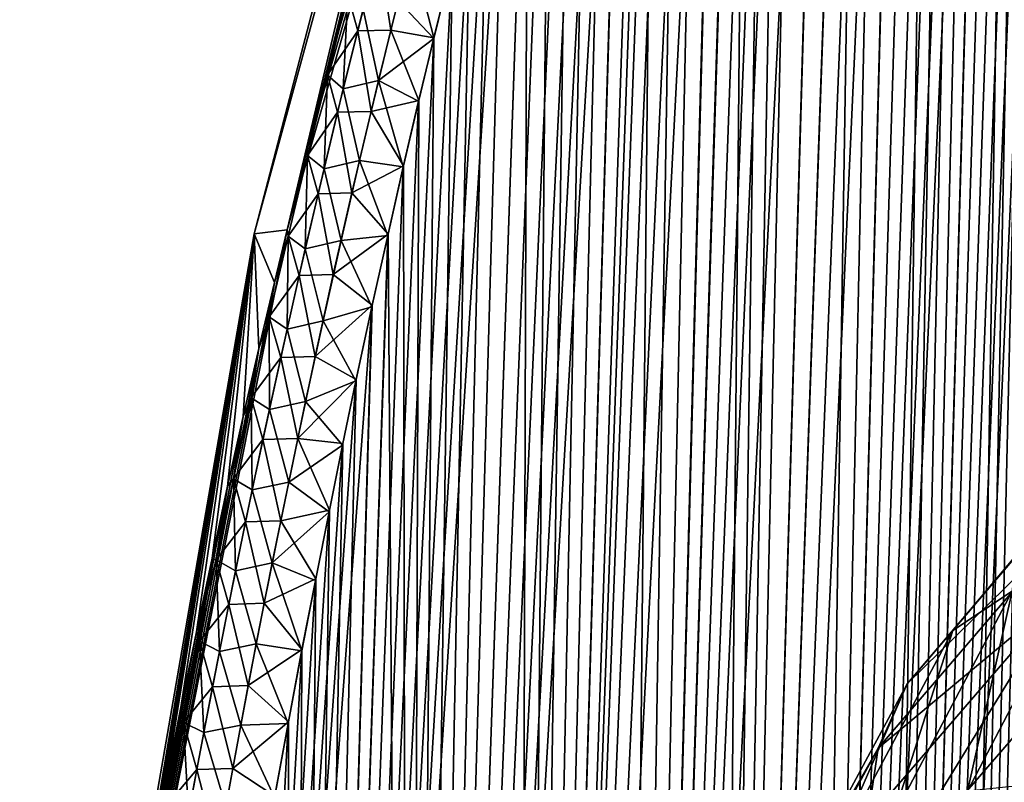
# Model space of a CAD drawing. Header units: metres. Extents: x -80 to 80, y -455 to 95.
# Tile 360 of 656: x -24.03 to -16.52, y -107.36 to -101.55. Entities that reach past the tile are written whole.
import ezdxf

# ---------------------------------------------------------------- set-up
doc = ezdxf.new("R2010")
doc.units = ezdxf.units.M
doc.layers.add('solid_501010_K', color=7, linetype='CONTINUOUS')
doc.layers.add('solid_501010_k_02', color=7, linetype='CONTINUOUS')

msp = doc.modelspace()

# ---------------------------------------------------------------- linework, layer by layer
at = {"layer": 'solid_501010_K'}
for points in [[(-21.989912, -103.149666, 268.297852), (-19.600468, -93.06414, 265), (-22.242414, -103.180008, 265)], [(-21.526001, -101.358215, 268.646881), (-21.537447, -101.38205, 268.613434), (-21.686722, -101.9468, 268.506348)], [(-21.682844, -101.970024, 268.558472), (-21.526001, -101.358215, 268.646881), (-21.686722, -101.9468, 268.506348)], [(-21.526123, -101.358696, 261.35318), (-21.561697, -102.075424, 260.992218), (-21.682962, -101.970505, 261.441559)], [(-21.451599, -101.632111, 269.071716), (-21.526001, -101.358215, 268.646881), (-21.682844, -101.970024, 268.558472)], [(-21.60516, -102.252724, 268.982697), (-21.451599, -101.632111, 269.071716), (-21.682844, -101.970024, 268.558472)], [(-21.350025, -102.24794, 269.403534), (-21.451599, -101.632111, 269.071716), (-21.60516, -102.252724, 268.982697)], [(-21.682962, -101.970505, 261.441559), (-21.837698, -102.536224, 261.598816), (-21.68663, -101.946457, 261.493591)], [(-21.682962, -101.970505, 261.441559), (-21.835108, -102.583664, 261.524689), (-21.837698, -102.536224, 261.598816)], [(-21.682844, -101.970024, 268.558472), (-21.686722, -101.9468, 268.506348), (-21.837635, -102.535988, 268.401245)], [(-21.835003, -102.583191, 268.475311), (-21.682844, -101.970024, 268.558472), (-21.837635, -102.535988, 268.401245)], [(-21.682962, -101.970505, 261.441559), (-21.708937, -102.684479, 261.075745), (-21.835108, -102.583664, 261.524689)], [(-21.60516, -102.252724, 268.982697), (-21.682844, -101.970024, 268.558472), (-21.835003, -102.583191, 268.475311)], [(-21.682962, -101.970505, 261.441559), (-21.561697, -102.075424, 260.992218), (-21.708937, -102.684479, 261.075745)], [(-21.754147, -102.874924, 268.898926), (-21.60516, -102.252724, 268.982697), (-21.835003, -102.583191, 268.475311)], [(-21.496088, -102.868813, 269.316986), (-21.60516, -102.252724, 268.982697), (-21.754147, -102.874924, 268.898926)], [(-21.496088, -102.868813, 269.316986), (-21.350025, -102.24794, 269.403534), (-21.60516, -102.252724, 268.982697)], [(-21.835108, -102.583664, 261.524689), (-21.990013, -103.15007, 261.70224), (-21.837698, -102.536224, 261.598816)], [(-21.835003, -102.583191, 268.475311), (-21.837635, -102.535988, 268.401245), (-21.989912, -103.149666, 268.297852)], [(-21.835108, -102.583664, 261.524689), (-21.982733, -103.198082, 261.602936), (-21.990013, -103.15007, 261.70224)], [(-21.982645, -103.197617, 268.397034), (-21.835003, -102.583191, 268.475311), (-21.989912, -103.149666, 268.297852)], [(-21.835108, -102.583664, 261.524689), (-21.851889, -103.29496, 261.154449), (-21.982733, -103.198082, 261.602936)], [(-21.754147, -102.874924, 268.898926), (-21.835003, -102.583191, 268.475311), (-21.982645, -103.197617, 268.397034)], [(-21.835108, -102.583664, 261.524689), (-21.708937, -102.684479, 261.075745), (-21.851889, -103.29496, 261.154449)], [(-21.438181, -102.621269, 260.648834), (-21.579144, -103.23217, 260.730896), (-21.708937, -102.684479, 261.075745)], [(-21.579144, -103.23217, 260.730896), (-21.851889, -103.29496, 261.154449), (-21.708937, -102.684479, 261.075745)], [(-21.898703, -103.498581, 268.820068), (-21.754147, -102.874924, 268.898926), (-21.982645, -103.197617, 268.397034)], [(-21.637882, -103.491394, 269.235443), (-21.754147, -102.874924, 268.898926), (-21.898703, -103.498581, 268.820068)], [(-21.637882, -103.491394, 269.235443), (-21.496088, -102.868813, 269.316986), (-21.754147, -102.874924, 268.898926)], [(-21.990013, -103.15007, 261.70224), (-24.029753, -113.481277, 265), (-22.242414, -103.180008, 265)], [(-21.990013, -103.15007, 261.70224), (-22.087149, -103.552078, 261.766815), (-24.029753, -113.481277, 265)], [(-22.087309, -103.552757, 268.233093), (-21.989912, -103.149666, 268.297852), (-22.242414, -103.180008, 265)], [(-21.982645, -103.197617, 268.397034), (-21.989912, -103.149666, 268.297852), (-22.087309, -103.552757, 268.233093)], [(-21.982733, -103.198082, 261.602936), (-22.087149, -103.552078, 261.766815), (-21.990013, -103.15007, 261.70224)], [(-23.919601, -113.443016, 267.245239), (-22.242414, -103.180008, 265), (-24.029753, -113.481277, 265)], [(-23.919601, -113.443016, 267.245239), (-23.836544, -112.847527, 267.279327), (-22.242414, -103.180008, 265)], [(-23.836544, -112.847527, 267.279327), (-23.751278, -112.259209, 267.315643), (-22.242414, -103.180008, 265)], [(-23.751278, -112.259209, 267.315643), (-23.663906, -111.678131, 267.354156), (-22.242414, -103.180008, 265)], [(-23.663906, -111.678131, 267.354156), (-23.574652, -111.105164, 267.394745), (-22.242414, -103.180008, 265)], [(-23.574652, -111.105164, 267.394745), (-23.483753, -110.541191, 267.437378), (-22.242414, -103.180008, 265)], [(-23.483753, -110.541191, 267.437378), (-23.373968, -109.88401, 267.49057), (-22.242414, -103.180008, 265)], [(-23.373968, -109.88401, 267.49057), (-23.26206, -109.238663, 267.5466), (-22.242414, -103.180008, 265)], [(-23.26206, -109.238663, 267.5466), (-23.14842, -108.606407, 267.605225), (-22.242414, -103.180008, 265)], [(-23.14842, -108.606407, 267.605225), (-23.033428, -107.988281, 267.66629), (-22.242414, -103.180008, 265)], [(-23.033428, -107.988281, 267.66629), (-22.917103, -107.383484, 267.729919), (-22.242414, -103.180008, 265)], [(-22.917103, -107.383484, 267.729919), (-22.799706, -106.792389, 267.795959), (-22.242414, -103.180008, 265)], [(-22.799706, -106.792389, 267.795959), (-22.681597, -106.215797, 267.864044), (-22.242414, -103.180008, 265)], [(-22.681597, -106.215797, 267.864044), (-22.563026, -105.654022, 267.934143), (-22.242414, -103.180008, 265)], [(-22.563026, -105.654022, 267.934143), (-22.444059, -105.106606, 268.006378), (-22.242414, -103.180008, 265)], [(-22.444059, -105.106606, 268.006378), (-22.324959, -104.573792, 268.080414), (-22.242414, -103.180008, 265)], [(-22.324959, -104.573792, 268.080414), (-22.205999, -104.055855, 268.155914), (-22.242414, -103.180008, 265)], [(-22.205999, -104.055855, 268.155914), (-22.087309, -103.552757, 268.233093), (-22.242414, -103.180008, 265)], [(-21.982733, -103.198082, 261.602936), (-22.125978, -103.813667, 261.676575), (-22.087149, -103.552078, 261.766815)], [(-21.982733, -103.198082, 261.602936), (-21.990673, -103.906784, 261.228607), (-22.125978, -103.813667, 261.676575)], [(-22.125896, -103.813217, 268.323364), (-21.982645, -103.197617, 268.397034), (-22.087309, -103.552757, 268.233093)], [(-21.898703, -103.498581, 268.820068), (-21.982645, -103.197617, 268.397034), (-22.125896, -103.813217, 268.323364)], [(-21.982733, -103.198082, 261.602936), (-21.851889, -103.29496, 261.154449), (-21.990673, -103.906784, 261.228607)], [(-21.579144, -103.23217, 260.730896), (-21.716057, -103.84465, 260.808258), (-21.851889, -103.29496, 261.154449)], [(-21.579144, -103.23217, 260.730896), (-21.343184, -103.736755, 260.450989), (-21.716057, -103.84465, 260.808258)], [(-21.716057, -103.84465, 260.808258), (-21.990673, -103.906784, 261.228607), (-21.851889, -103.29496, 261.154449)], [(-22.03895, -104.123596, 268.74588), (-21.898703, -103.498581, 268.820068), (-22.125896, -103.813217, 268.323364)], [(-21.775517, -104.11557, 269.158661), (-21.898703, -103.498581, 268.820068), (-22.03895, -104.123596, 268.74588)], [(-21.775517, -104.11557, 269.158661), (-21.637882, -103.491394, 269.235443), (-21.898703, -103.498581, 268.820068)], [(-21.775517, -104.11557, 269.158661), (-21.340765, -103.725662, 269.550446), (-21.637882, -103.491394, 269.235443)], [(-22.087149, -103.552078, 261.766815), (-22.205811, -104.055038, 261.843964), (-24.029753, -113.481277, 265)], [(-22.125896, -103.813217, 268.323364), (-22.087309, -103.552757, 268.233093), (-22.205999, -104.055855, 268.155914)], [(-22.125978, -103.813667, 261.676575), (-22.205811, -104.055038, 261.843964), (-22.087149, -103.552078, 261.766815)], [(-22.125978, -103.813667, 261.676575), (-22.264956, -104.430367, 261.74588), (-22.205811, -104.055038, 261.843964)], [(-22.125978, -103.813667, 261.676575), (-22.125395, -104.519859, 261.298492), (-22.264956, -104.430367, 261.74588)], [(-22.264883, -104.429924, 268.254028), (-22.125896, -103.813217, 268.323364), (-22.205999, -104.055855, 268.155914)], [(-22.03895, -104.123596, 268.74588), (-22.125896, -103.813217, 268.323364), (-22.264883, -104.429924, 268.254028)], [(-22.125978, -103.813667, 261.676575), (-21.990673, -103.906784, 261.228607), (-22.125395, -104.519859, 261.298492)], [(-21.716057, -103.84465, 260.808258), (-21.849012, -104.458603, 260.881226), (-21.990673, -103.906784, 261.228607)], [(-21.716057, -103.84465, 260.808258), (-21.465151, -104.303001, 260.522461), (-21.849012, -104.458603, 260.881226)], [(-21.849012, -104.458603, 260.881226), (-22.125395, -104.519859, 261.298492), (-21.990673, -103.906784, 261.228607)], [(-22.205811, -104.055038, 261.843964), (-22.324776, -104.572983, 261.919464), (-24.029753, -113.481277, 265)], [(-22.264883, -104.429924, 268.254028), (-22.205999, -104.055855, 268.155914), (-22.324959, -104.573792, 268.080414)], [(-22.264956, -104.430367, 261.74588), (-22.324776, -104.572983, 261.919464), (-22.205811, -104.055038, 261.843964)], [(-22.175005, -104.749886, 268.676086), (-22.03895, -104.123596, 268.74588), (-22.264883, -104.429924, 268.254028)], [(-21.909098, -104.741211, 269.086334), (-22.03895, -104.123596, 268.74588), (-22.175005, -104.749886, 268.676086)], [(-21.909098, -104.741211, 269.086334), (-21.775517, -104.11557, 269.158661), (-22.03895, -104.123596, 268.74588)], [(-21.909098, -104.741211, 269.086334), (-21.462612, -104.291008, 269.479004), (-21.775517, -104.11557, 269.158661)], [(-22.264956, -104.430367, 261.74588), (-22.39978, -105.048096, 261.811127), (-22.324776, -104.572983, 261.919464)], [(-22.264956, -104.430367, 261.74588), (-22.256155, -105.134094, 261.364319), (-22.39978, -105.048096, 261.811127)], [(-22.399725, -105.047661, 268.188782), (-22.264883, -104.429924, 268.254028), (-22.324959, -104.573792, 268.080414)], [(-22.175005, -104.749886, 268.676086), (-22.264883, -104.429924, 268.254028), (-22.399725, -105.047661, 268.188782)], [(-22.264956, -104.430367, 261.74588), (-22.125395, -104.519859, 261.298492), (-22.256155, -105.134094, 261.364319)], [(-21.978107, -105.073906, 260.949982), (-22.256155, -105.134094, 261.364319), (-22.125395, -104.519859, 261.298492)], [(-21.849012, -104.458603, 260.881226), (-21.978107, -105.073906, 260.949982), (-22.125395, -104.519859, 261.298492)], [(-21.849012, -104.458603, 260.881226), (-21.567394, -104.79277, 260.580811), (-21.978107, -105.073906, 260.949982)], [(-22.324776, -104.572983, 261.919464), (-22.443897, -105.105873, 261.99353), (-24.029753, -113.481277, 265)], [(-22.399725, -105.047661, 268.188782), (-22.324959, -104.573792, 268.080414), (-22.444059, -105.106606, 268.006378)], [(-22.39978, -105.048096, 261.811127), (-22.443897, -105.105873, 261.99353), (-22.324776, -104.572983, 261.919464)], [(-22.306974, -105.37735, 268.610382), (-22.175005, -104.749886, 268.676086), (-22.399725, -105.047661, 268.188782)], [(-22.038725, -105.368202, 269.018219), (-22.175005, -104.749886, 268.676086), (-22.306974, -105.37735, 268.610382)], [(-22.038725, -105.368202, 269.018219), (-21.909098, -104.741211, 269.086334), (-22.175005, -104.749886, 268.676086)], [(-22.038725, -105.368202, 269.018219), (-21.668106, -105.287376, 269.363007), (-21.909098, -104.741211, 269.086334)], [(-21.978107, -105.073906, 260.949982), (-21.567394, -104.79277, 260.580811), (-21.670607, -105.299713, 260.638367)], [(-21.94986, -124.903717, 269.944824), (-21.564827, -104.780373, 269.420624), (-21.668106, -105.287376, 269.363007)], [(-22.39978, -105.048096, 261.811127), (-22.530556, -105.666801, 261.872498), (-22.443897, -105.105873, 261.99353)], [(-22.39978, -105.048096, 261.811127), (-22.383047, -105.749405, 261.4263), (-22.530556, -105.666801, 261.872498)], [(-22.530514, -105.666374, 268.12738), (-22.399725, -105.047661, 268.188782), (-22.444059, -105.106606, 268.006378)], [(-22.306974, -105.37735, 268.610382), (-22.399725, -105.047661, 268.188782), (-22.530514, -105.666374, 268.12738)], [(-22.39978, -105.048096, 261.811127), (-22.256155, -105.134094, 261.364319), (-22.383047, -105.749405, 261.4263)], [(-22.443897, -105.105873, 261.99353), (-22.562891, -105.653389, 262.065796), (-24.029753, -113.481277, 265)], [(-22.530514, -105.666374, 268.12738), (-22.444059, -105.106606, 268.006378), (-22.563026, -105.654022, 267.934143)], [(-22.530556, -105.666801, 261.872498), (-22.562891, -105.653389, 262.065796), (-22.443897, -105.105873, 261.99353)], [(-21.978107, -105.073906, 260.949982), (-22.103428, -105.690468, 261.014801), (-22.256155, -105.134094, 261.364319)], [(-21.978107, -105.073906, 260.949982), (-21.670607, -105.299713, 260.638367), (-22.103428, -105.690468, 261.014801)], [(-22.103428, -105.690468, 261.014801), (-22.383047, -105.749405, 261.4263), (-22.256155, -105.134094, 261.364319)], [(-22.891657, -124.441826, 260.764618), (-21.774742, -105.82312, 260.695129), (-21.670607, -105.299713, 260.638367)], [(-22.103428, -105.690468, 261.014801), (-21.670607, -105.299713, 260.638367), (-21.774742, -105.82312, 260.695129)], [(-22.038725, -105.368202, 269.018219), (-21.772388, -105.811188, 269.306152), (-21.668106, -105.287376, 269.363007)], [(-21.94986, -124.903717, 269.944824), (-21.668106, -105.287376, 269.363007), (-21.772388, -105.811188, 269.306152)], [(-22.434938, -106.00592, 268.548615), (-22.306974, -105.37735, 268.610382), (-22.530514, -105.666374, 268.12738)], [(-22.164467, -105.99646, 268.954102), (-22.306974, -105.37735, 268.610382), (-22.434938, -106.00592, 268.548615)], [(-22.164467, -105.99646, 268.954102), (-22.038725, -105.368202, 269.018219), (-22.306974, -105.37735, 268.610382)], [(-22.164467, -105.99646, 268.954102), (-21.772388, -105.811188, 269.306152), (-22.038725, -105.368202, 269.018219)], [(-22.562891, -105.653389, 262.065796), (-22.681477, -106.215218, 262.135895), (-24.029753, -113.481277, 265)], [(-22.530514, -105.666374, 268.12738), (-22.563026, -105.654022, 267.934143), (-22.681597, -106.215797, 267.864044)], [(-22.657362, -106.286415, 261.930176), (-22.681477, -106.215218, 262.135895), (-22.562891, -105.653389, 262.065796)], [(-22.530556, -105.666801, 261.872498), (-22.657362, -106.286415, 261.930176), (-22.562891, -105.653389, 262.065796)], [(-22.657326, -106.286003, 268.069641), (-22.530514, -105.666374, 268.12738), (-22.681597, -106.215797, 267.864044)], [(-22.530556, -105.666801, 261.872498), (-22.506142, -106.365746, 261.484619), (-22.657362, -106.286415, 261.930176)], [(-22.434938, -106.00592, 268.548615), (-22.530514, -105.666374, 268.12738), (-22.657326, -106.286003, 268.069641)], [(-22.530556, -105.666801, 261.872498), (-22.383047, -105.749405, 261.4263), (-22.506142, -106.365746, 261.484619)], [(-22.103428, -105.690468, 261.014801), (-22.225039, -106.308212, 261.075867), (-22.383047, -105.749405, 261.4263)], [(-22.103428, -105.690468, 261.014801), (-21.879015, -106.361481, 260.750549), (-22.225039, -106.308212, 261.075867)], [(-22.103428, -105.690468, 261.014801), (-21.774742, -105.82312, 260.695129), (-21.879015, -106.361481, 260.750549)], [(-22.225039, -106.308212, 261.075867), (-22.506142, -106.365746, 261.484619), (-22.383047, -105.749405, 261.4263)], [(-22.891657, -124.441826, 260.764618), (-21.879015, -106.361481, 260.750549), (-21.774742, -105.82312, 260.695129)], [(-22.164467, -105.99646, 268.954102), (-21.876835, -106.350098, 269.25061), (-21.772388, -105.811188, 269.306152)], [(-21.94986, -124.903717, 269.944824), (-21.772388, -105.811188, 269.306152), (-21.876835, -106.350098, 269.25061)], [(-22.558973, -106.635529, 268.490601), (-22.434938, -106.00592, 268.548615), (-22.657326, -106.286003, 268.069641)], [(-22.286398, -106.625908, 268.893799), (-22.434938, -106.00592, 268.548615), (-22.558973, -106.635529, 268.490601)], [(-22.286398, -106.625908, 268.893799), (-22.164467, -105.99646, 268.954102), (-22.434938, -106.00592, 268.548615)], [(-22.286398, -106.625908, 268.893799), (-21.876835, -106.350098, 269.25061), (-22.164467, -105.99646, 268.954102)], [(-22.681477, -106.215218, 262.135895), (-22.799593, -106.791824, 262.203979), (-24.029753, -113.481277, 265)], [(-22.657326, -106.286003, 268.069641), (-22.681597, -106.215797, 267.864044), (-22.799706, -106.792389, 267.795959)], [(-22.657362, -106.286415, 261.930176), (-22.799593, -106.791824, 262.203979), (-22.681477, -106.215218, 262.135895)], [(-22.780247, -106.906502, 268.015411), (-22.657326, -106.286003, 268.069641), (-22.799706, -106.792389, 267.795959)], [(-22.657362, -106.286415, 261.930176), (-22.78027, -106.906906, 261.984375), (-22.799593, -106.791824, 262.203979)], [(-22.657362, -106.286415, 261.930176), (-22.625505, -106.983047, 261.53949), (-22.78027, -106.906906, 261.984375)], [(-22.558973, -106.635529, 268.490601), (-22.657326, -106.286003, 268.069641), (-22.780247, -106.906502, 268.015411)], [(-22.657362, -106.286415, 261.930176), (-22.506142, -106.365746, 261.484619), (-22.625505, -106.983047, 261.53949)], [(-22.225039, -106.308212, 261.075867), (-22.343, -106.927055, 261.133331), (-22.506142, -106.365746, 261.484619)], [(-22.225039, -106.308212, 261.075867), (-21.98262, -106.913307, 260.804138), (-22.343, -106.927055, 261.133331)], [(-22.225039, -106.308212, 261.075867), (-21.879015, -106.361481, 260.750549), (-21.98262, -106.913307, 260.804138)], [(-22.891657, -124.441826, 260.764618), (-21.98262, -106.913307, 260.804138), (-21.879015, -106.361481, 260.750549)], [(-22.343, -106.927055, 261.133331), (-22.625505, -106.983047, 261.53949), (-22.506142, -106.365746, 261.484619)], [(-22.286398, -106.625908, 268.893799), (-21.980597, -106.902397, 269.196899), (-21.876835, -106.350098, 269.25061)], [(-21.94986, -124.903717, 269.944824), (-21.876835, -106.350098, 269.25061), (-21.980597, -106.902397, 269.196899)], [(-22.404585, -107.256454, 268.837128), (-22.286398, -106.625908, 268.893799), (-22.558973, -106.635529, 268.490601)], [(-22.404585, -107.256454, 268.837128), (-21.980597, -106.902397, 269.196899), (-22.286398, -106.625908, 268.893799)], [(-22.679155, -107.266113, 268.436127), (-22.558973, -106.635529, 268.490601), (-22.780247, -106.906502, 268.015411)], [(-22.404585, -107.256454, 268.837128), (-22.558973, -106.635529, 268.490601), (-22.679155, -107.266113, 268.436127)], [(-22.799593, -106.791824, 262.203979), (-22.916992, -107.382912, 262.27002), (-24.029753, -113.481277, 265)], [(-22.780247, -106.906502, 268.015411), (-22.799706, -106.792389, 267.795959), (-22.917103, -107.383484, 267.729919)], [(-22.78027, -106.906906, 261.984375), (-22.916992, -107.382912, 262.27002), (-22.799593, -106.791824, 262.203979)], [(-22.899351, -107.527817, 267.964508), (-22.780247, -106.906502, 268.015411), (-22.917103, -107.383484, 267.729919)], [(-22.78027, -106.906906, 261.984375), (-22.899357, -107.528214, 262.035248), (-22.916992, -107.382912, 262.27002)], [(-22.78027, -106.906906, 261.984375), (-22.741205, -107.601242, 261.591034), (-22.899357, -107.528214, 262.035248)], [(-22.679155, -107.266113, 268.436127), (-22.780247, -106.906502, 268.015411), (-22.899351, -107.527817, 267.964508)], [(-22.891657, -124.441826, 260.764618), (-22.085629, -107.478996, 260.855957), (-21.98262, -106.913307, 260.804138)], [(-22.78027, -106.906906, 261.984375), (-22.625505, -106.983047, 261.53949), (-22.741205, -107.601242, 261.591034)], [(-22.343, -106.927055, 261.133331), (-22.457378, -107.546928, 261.187378), (-22.625505, -106.983047, 261.53949)], [(-22.343, -106.927055, 261.133331), (-22.085629, -107.478996, 260.855957), (-22.457378, -107.546928, 261.187378)], [(-22.404585, -107.256454, 268.837128), (-22.083727, -107.468437, 269.144989), (-21.980597, -106.902397, 269.196899)], [(-22.343, -106.927055, 261.133331), (-21.98262, -106.913307, 260.804138), (-22.085629, -107.478996, 260.855957)], [(-21.94986, -124.903717, 269.944824), (-21.980597, -106.902397, 269.196899), (-22.083727, -107.468437, 269.144989)], [(-22.457378, -107.546928, 261.187378), (-22.741205, -107.601242, 261.591034), (-22.625505, -106.983047, 261.53949)], [(-22.795547, -107.897606, 268.38501), (-22.679155, -107.266113, 268.436127), (-22.899351, -107.527817, 267.964508)], [(-22.519087, -107.888031, 268.783936), (-22.679155, -107.266113, 268.436127), (-22.795547, -107.897606, 268.38501)], [(-22.519087, -107.888031, 268.783936), (-22.404585, -107.256454, 268.837128), (-22.679155, -107.266113, 268.436127)], [(-22.519087, -107.888031, 268.783936), (-22.083727, -107.468437, 269.144989), (-22.404585, -107.256454, 268.837128)]]:
    msp.add_3dface(points, dxfattribs=at)
at = {"layer": 'solid_501010_k_02'}
for points in [[(-18.114944, -126.098709, 255.84137), (-16.652344, -91.50882, 255.787674), (-16.532778, -91.483971, 255.588303)], [(-17.522821, -126.131844, 254.884003), (-18.114944, -126.098709, 255.84137), (-16.532778, -91.483971, 255.588303)], [(-18.114944, -126.098709, 255.84137), (-16.777805, -91.559898, 255.989105), (-16.652344, -91.50882, 255.787674)], [(-17.522821, -126.131844, 254.884003), (-16.417397, -91.483871, 255.388474), (-16.304596, -91.508736, 255.185394)], [(-17.522821, -126.131844, 254.884003), (-16.532778, -91.483971, 255.588303), (-16.417397, -91.483871, 255.388474)], [(-17.522821, -126.131844, 254.884003), (-16.304596, -91.508736, 255.185394), (-16.192816, -91.559792, 254.975906)], [(-17.522646, -126.131844, 275.116302), (-16.418255, -91.483864, 274.610016), (-16.533785, -91.484032, 274.409973)], [(-17.522646, -126.131844, 275.116302), (-16.989529, -126.09877, 276.107788), (-16.418255, -91.483864, 274.610016)], [(-17.522646, -126.131844, 275.116302), (-16.533785, -91.484032, 274.409973), (-16.653395, -91.509125, 274.210602)], [(-17.522646, -126.131844, 275.116302), (-16.653395, -91.509125, 274.210602), (-16.779097, -91.560661, 274.008881)], [(-16.989529, -126.09877, 276.107788), (-16.305321, -91.508415, 274.813263), (-16.418255, -91.483864, 274.610016)], [(-16.989529, -126.09877, 276.107788), (-16.193535, -91.559418, 275.022705), (-16.305321, -91.508415, 274.813263)], [(-18.114944, -126.098709, 255.84137), (-16.911217, -91.640228, 256.195251), (-16.777805, -91.559898, 255.989105)], [(-17.522821, -126.131844, 254.884003), (-16.192816, -91.559792, 254.975906), (-16.081032, -91.639931, 254.757416)], [(-17.522646, -126.131844, 275.116302), (-16.779097, -91.560661, 274.008881), (-16.912767, -91.641251, 273.802399)], [(-16.989529, -126.09877, 276.107788), (-16.081514, -91.639572, 275.241638), (-16.193535, -91.559418, 275.022705)], [(-18.114944, -126.098709, 255.84137), (-17.055006, -91.754364, 256.408905), (-16.911217, -91.640228, 256.195251)], [(-17.522821, -126.131844, 254.884003), (-16.081032, -91.639931, 254.757416), (-15.967918, -91.754051, 254.526123)], [(-17.522646, -126.131844, 275.116302), (-16.912767, -91.641251, 273.802399), (-17.056606, -91.755791, 273.588776)], [(-16.989529, -126.09877, 276.107788), (-15.968407, -91.753403, 275.472839), (-16.081514, -91.639572, 275.241638)], [(-18.114944, -126.098709, 255.84137), (-17.211536, -91.908745, 256.632202), (-17.055006, -91.754364, 256.408905)], [(-18.114723, -126.098732, 274.158966), (-17.056606, -91.755791, 273.588776), (-17.21352, -91.910942, 273.365021)], [(-18.114723, -126.098732, 274.158966), (-17.522646, -126.131844, 275.116302), (-17.056606, -91.755791, 273.588776)], [(-16.98963, -126.098785, 253.89241), (-17.522821, -126.131844, 254.884003), (-15.967918, -91.754051, 254.526123)], [(-16.98963, -126.098785, 253.89241), (-15.967918, -91.754051, 254.526123), (-15.852737, -91.908371, 254.278824)], [(-16.989529, -126.09877, 276.107788), (-15.853196, -91.9077, 275.720184), (-15.968407, -91.753403, 275.472839)], [(-18.765465, -125.999062, 256.763214), (-17.384043, -92.112549, 256.868011), (-17.211536, -91.908745, 256.632202)], [(-18.114944, -126.098709, 255.84137), (-18.765465, -125.999062, 256.763214), (-17.211536, -91.908745, 256.632202)], [(-18.114723, -126.098732, 274.158966), (-17.21352, -91.910942, 273.365021), (-17.386248, -92.115295, 273.129028)], [(-16.98963, -126.098785, 253.89241), (-15.852737, -91.908371, 254.278824), (-15.734756, -92.112068, 254.011505)], [(-16.989529, -126.09877, 276.107788), (-16.516302, -125.999146, 277.132294), (-15.853196, -91.9077, 275.720184)], [(-18.765465, -125.999062, 256.763214), (-17.575907, -92.377518, 257.118652), (-17.384043, -92.112549, 256.868011)], [(-18.114723, -126.098732, 274.158966), (-17.386248, -92.115295, 273.129028), (-17.578747, -92.381767, 272.877716)], [(-16.98963, -126.098785, 253.89241), (-15.734756, -92.112068, 254.011505), (-15.613559, -92.377159, 253.719894)], [(-18.765465, -125.999062, 256.763214), (-17.791643, -92.719902, 257.387115), (-17.575907, -92.377518, 257.118652)], [(-18.765268, -125.9991, 273.237061), (-17.578747, -92.381767, 272.877716), (-17.794945, -92.725418, 272.608856)], [(-18.765268, -125.9991, 273.237061), (-18.114723, -126.098732, 274.158966), (-17.578747, -92.381767, 272.877716)], [(-16.516348, -125.999161, 252.867828), (-16.98963, -126.098785, 253.89241), (-15.613559, -92.377159, 253.719894)], [(-19.474197, -125.831841, 257.647888), (-18.0362, -93.161064, 257.675873), (-17.791643, -92.719902, 257.387115)], [(-18.765465, -125.999062, 256.763214), (-19.474197, -125.831841, 257.647888), (-17.791643, -92.719902, 257.387115)], [(-18.765268, -125.9991, 273.237061), (-17.794945, -92.725418, 272.608856), (-18.039953, -93.168304, 272.319824)], [(-22.242414, -103.180008, 265), (-19.600468, -93.06414, 265), (-19.47821, -93.06414, 262.814209)], [(-21.990013, -103.15007, 261.70224), (-22.242414, -103.180008, 265), (-19.47821, -93.06414, 262.814209)], [(-21.990013, -103.15007, 261.70224), (-19.47821, -93.06414, 262.814209), (-19.112961, -93.06414, 260.655701)], [(-21.837698, -102.536224, 261.598816), (-21.990013, -103.15007, 261.70224), (-19.112961, -93.06414, 260.655701)], [(-21.989912, -103.149666, 268.297852), (-19.478216, -93.06414, 267.18573), (-19.600468, -93.06414, 265)], [(-21.989912, -103.149666, 268.297852), (-21.837635, -102.535988, 268.401245), (-19.478216, -93.06414, 267.18573)], [(-21.68663, -101.946457, 261.493591), (-21.837698, -102.536224, 261.598816), (-19.112961, -93.06414, 260.655701)], [(-21.837635, -102.535988, 268.401245), (-21.686722, -101.9468, 268.506348), (-19.478216, -93.06414, 267.18573)], [(-21.686722, -101.9468, 268.506348), (-21.537447, -101.38205, 268.613434), (-19.478216, -93.06414, 267.18573)], [(-21.537121, -101.380844, 261.386322), (-21.68663, -101.946457, 261.493591), (-19.112961, -93.06414, 260.655701)], [(-19.474197, -125.831841, 257.647888), (-18.170795, -93.426193, 257.828247), (-18.0362, -93.161064, 257.675873)], [(-18.765268, -125.9991, 273.237061), (-18.039953, -93.168304, 272.319824), (-18.174631, -93.433914, 272.16748)], [(-19.474197, -125.831841, 257.647888), (-18.314362, -93.725792, 257.986023), (-18.170795, -93.426193, 257.828247)], [(-18.765268, -125.9991, 273.237061), (-18.174631, -93.433914, 272.16748), (-18.31811, -93.733864, 272.009949)], [(-19.474197, -125.831841, 257.647888), (-18.467201, -94.063499, 258.148773), (-18.314362, -93.725792, 257.986023)], [(-18.765268, -125.9991, 273.237061), (-18.31811, -93.733864, 272.009949), (-18.470819, -94.071724, 271.847443)], [(-19.474197, -125.831841, 257.647888), (-18.629686, -94.442665, 258.316254), (-18.467201, -94.063499, 258.148773)], [(-19.474062, -125.831879, 272.352264), (-18.470819, -94.071724, 271.847443), (-18.63316, -94.450928, 271.680206)], [(-19.474062, -125.831879, 272.352264), (-18.765268, -125.9991, 273.237061), (-18.470819, -94.071724, 271.847443)], [(-20.241144, -125.595284, 258.493317), (-18.802259, -94.867073, 258.48822), (-18.629686, -94.442665, 258.316254)], [(-19.474197, -125.831841, 257.647888), (-20.241144, -125.595284, 258.493317), (-18.629686, -94.442665, 258.316254)], [(-19.474062, -125.831879, 272.352264), (-18.63316, -94.450928, 271.680206), (-18.805538, -94.875412, 271.508575)], [(-20.241144, -125.595284, 258.493317), (-18.985371, -95.342346, 258.664276), (-18.802259, -94.867073, 258.48822)], [(-19.474062, -125.831879, 272.352264), (-18.805538, -94.875412, 271.508575), (-18.98843, -95.350494, 271.332855)], [(-20.241144, -125.595284, 258.493317), (-19.113506, -95.689781, 258.783722), (-18.985371, -95.342346, 258.664276)], [(-19.474062, -125.831879, 272.352264), (-18.98843, -95.350494, 271.332855), (-19.182211, -95.880974, 271.153442)], [(-20.241144, -125.595284, 258.493317), (-19.246643, -96.063118, 258.904724), (-19.113506, -95.689781, 258.783722)], [(-20.24106, -125.595306, 271.506775), (-19.182211, -95.880974, 271.153442), (-19.387262, -96.471672, 270.970825)], [(-20.24106, -125.595306, 271.506775), (-19.474062, -125.831879, 272.352264), (-19.182211, -95.880974, 271.153442)], [(-20.241144, -125.595284, 258.493317), (-19.384888, -96.464661, 259.0271), (-19.246643, -96.063118, 258.904724)], [(-21.066353, -125.286934, 259.296814), (-19.52836, -96.895882, 259.150726), (-19.384888, -96.464661, 259.0271)], [(-20.241144, -125.595284, 258.493317), (-21.066353, -125.286934, 259.296814), (-19.384888, -96.464661, 259.0271)], [(-20.24106, -125.595306, 271.506775), (-19.387262, -96.471672, 270.970825), (-19.530449, -96.902298, 270.847504)], [(-21.066353, -125.286934, 259.296814), (-19.677139, -97.358841, 259.27536), (-19.52836, -96.895882, 259.150726)], [(-20.24106, -125.595306, 271.506775), (-19.530449, -96.902298, 270.847504), (-19.678921, -97.364525, 270.723175)], [(-21.066353, -125.286934, 259.296814), (-19.831329, -97.855927, 259.400818), (-19.677139, -97.358841, 259.27536)], [(-20.24106, -125.595306, 271.506775), (-19.678921, -97.364525, 270.723175), (-19.832781, -97.860703, 270.598022)], [(-21.066353, -125.286934, 259.296814), (-19.99099, -98.388824, 259.526917), (-19.831329, -97.855927, 259.400818)], [(-20.24106, -125.595306, 271.506775), (-19.832781, -97.860703, 270.598022), (-19.992083, -98.392525, 270.472229)], [(-21.066353, -125.286934, 259.296814), (-20.156197, -98.960976, 259.653381), (-19.99099, -98.388824, 259.526917)], [(-20.24106, -125.595306, 271.506775), (-19.992083, -98.392525, 270.472229), (-20.156889, -98.963387, 270.3461)], [(-21.066353, -125.286934, 259.296814), (-20.326969, -99.5737, 259.779968), (-20.156197, -98.960976, 259.653381)], [(-21.066315, -125.286949, 270.703217), (-20.156889, -98.963387, 270.3461), (-20.32723, -99.574623, 270.219818)], [(-21.066315, -125.286949, 270.703217), (-20.24106, -125.595306, 271.506775), (-20.156889, -98.963387, 270.3461)], [(-21.949881, -124.903702, 260.055176), (-20.458683, -100.063194, 259.874756), (-20.326969, -99.5737, 259.779968)], [(-21.066353, -125.286934, 259.296814), (-21.949881, -124.903702, 260.055176), (-20.326969, -99.5737, 259.779968)], [(-21.066315, -125.286949, 270.703217), (-20.32723, -99.574623, 270.219818), (-20.45862, -100.062935, 270.125275)], [(-21.949881, -124.903702, 260.055176), (-20.593565, -100.577385, 259.969421), (-20.458683, -100.063194, 259.874756)], [(-21.066315, -125.286949, 270.703217), (-20.45862, -100.062935, 270.125275), (-20.593178, -100.575874, 270.030853)], [(-21.949881, -124.903702, 260.055176), (-20.73147, -101.12014, 260.063568), (-20.593565, -100.577385, 259.969421)], [(-21.066315, -125.286949, 270.703217), (-20.593178, -100.575874, 270.030853), (-20.730719, -101.117134, 269.93692)], [(-21.451599, -101.632111, 269.071716), (-21.293285, -101.013229, 269.166412), (-21.526001, -101.358215, 268.646881)], [(-21.19956, -101.628944, 269.495453), (-21.293285, -101.013229, 269.166412), (-21.451599, -101.632111, 269.071716)], [(-21.19956, -101.628944, 269.495453), (-21.044529, -101.012009, 269.593109), (-21.293285, -101.013229, 269.166412)], [(-21.19956, -101.628944, 269.495453), (-20.871202, -101.687134, 269.843628), (-21.044529, -101.012009, 269.593109)], [(-21.044529, -101.012009, 269.593109), (-20.871202, -101.687134, 269.843628), (-20.730719, -101.117134, 269.93692)], [(-21.949881, -124.903702, 260.055176), (-20.872412, -101.692146, 260.157166), (-20.73147, -101.12014, 260.063568)], [(-21.143602, -101.40477, 260.469482), (-20.73147, -101.12014, 260.063568), (-20.872412, -101.692146, 260.157166)], [(-21.066315, -125.286949, 270.703217), (-20.730719, -101.117134, 269.93692), (-20.871202, -101.687134, 269.843628)], [(-21.526123, -101.358696, 261.35318), (-21.682962, -101.970505, 261.441559), (-21.537121, -101.380844, 261.386322)], [(-21.526123, -101.358696, 261.35318), (-21.410011, -101.467934, 260.903503), (-21.561697, -102.075424, 260.992218)], [(-21.682962, -101.970505, 261.441559), (-21.68663, -101.946457, 261.493591), (-21.537121, -101.380844, 261.386322)], [(-21.143602, -101.40477, 260.469482), (-21.293047, -102.012077, 260.561829), (-21.410011, -101.467934, 260.903503)], [(-21.143602, -101.40477, 260.469482), (-20.872412, -101.692146, 260.157166), (-21.293047, -102.012077, 260.561829)], [(-21.293047, -102.012077, 260.561829), (-21.561697, -102.075424, 260.992218), (-21.410011, -101.467934, 260.903503)], [(-21.350025, -102.24794, 269.403534), (-21.19956, -101.628944, 269.495453), (-21.451599, -101.632111, 269.071716)], [(-21.350025, -102.24794, 269.403534), (-20.985746, -102.163712, 269.769409), (-21.19956, -101.628944, 269.495453)], [(-21.19956, -101.628944, 269.495453), (-20.985746, -102.163712, 269.769409), (-20.871202, -101.687134, 269.843628)], [(-21.949881, -124.903702, 260.055176), (-20.98736, -102.170563, 260.231598), (-20.872412, -101.692146, 260.157166)], [(-21.293047, -102.012077, 260.561829), (-20.872412, -101.692146, 260.157166), (-20.98736, -102.170563, 260.231598)], [(-21.066315, -125.286949, 270.703217), (-20.871202, -101.687134, 269.843628), (-20.985746, -102.163712, 269.769409)], [(-21.293047, -102.012077, 260.561829), (-21.438181, -102.621269, 260.648834), (-21.561697, -102.075424, 260.992218)], [(-21.293047, -102.012077, 260.561829), (-21.104088, -102.670296, 260.305389), (-21.438181, -102.621269, 260.648834)], [(-21.293047, -102.012077, 260.561829), (-20.98736, -102.170563, 260.231598), (-21.104088, -102.670296, 260.305389)], [(-21.438181, -102.621269, 260.648834), (-21.708937, -102.684479, 261.075745), (-21.561697, -102.075424, 260.992218)], [(-21.949881, -124.903702, 260.055176), (-21.104088, -102.670296, 260.305389), (-20.98736, -102.170563, 260.231598)], [(-21.350025, -102.24794, 269.403534), (-21.102119, -102.661758, 269.695831), (-20.985746, -102.163712, 269.769409)], [(-21.066315, -125.286949, 270.703217), (-20.985746, -102.163712, 269.769409), (-21.102119, -102.661758, 269.695831)], [(-21.496088, -102.868813, 269.316986), (-21.102119, -102.661758, 269.695831), (-21.350025, -102.24794, 269.403534)], [(-21.438181, -102.621269, 260.648834), (-21.222628, -103.192833, 260.378448), (-21.579144, -103.23217, 260.730896)], [(-21.438181, -102.621269, 260.648834), (-21.104088, -102.670296, 260.305389), (-21.222628, -103.192833, 260.378448)], [(-21.949881, -124.903702, 260.055176), (-21.222628, -103.192833, 260.378448), (-21.104088, -102.670296, 260.305389)], [(-21.496088, -102.868813, 269.316986), (-21.220404, -103.182945, 269.622894), (-21.102119, -102.661758, 269.695831)], [(-21.066315, -125.286949, 270.703217), (-21.102119, -102.661758, 269.695831), (-21.220404, -103.182945, 269.622894)], [(-21.637882, -103.491394, 269.235443), (-21.220404, -103.182945, 269.622894), (-21.496088, -102.868813, 269.316986)], [(-21.949881, -124.903702, 260.055176), (-21.343184, -103.736755, 260.450989), (-21.222628, -103.192833, 260.378448)], [(-21.94986, -124.903717, 269.944824), (-21.220404, -103.182945, 269.622894), (-21.340765, -103.725662, 269.550446)], [(-21.94986, -124.903717, 269.944824), (-21.066315, -125.286949, 270.703217), (-21.220404, -103.182945, 269.622894)], [(-21.637882, -103.491394, 269.235443), (-21.340765, -103.725662, 269.550446), (-21.220404, -103.182945, 269.622894)], [(-21.579144, -103.23217, 260.730896), (-21.222628, -103.192833, 260.378448), (-21.343184, -103.736755, 260.450989)], [(-22.891657, -124.441826, 260.764618), (-21.465151, -104.303001, 260.522461), (-21.343184, -103.736755, 260.450989)], [(-21.949881, -124.903702, 260.055176), (-22.891657, -124.441826, 260.764618), (-21.343184, -103.736755, 260.450989)], [(-21.94986, -124.903717, 269.944824), (-21.340765, -103.725662, 269.550446), (-21.462612, -104.291008, 269.479004)], [(-21.775517, -104.11557, 269.158661), (-21.462612, -104.291008, 269.479004), (-21.340765, -103.725662, 269.550446)], [(-21.716057, -103.84465, 260.808258), (-21.343184, -103.736755, 260.450989), (-21.465151, -104.303001, 260.522461)], [(-21.94986, -124.903717, 269.944824), (-21.462612, -104.291008, 269.479004), (-21.564827, -104.780373, 269.420624)], [(-21.909098, -104.741211, 269.086334), (-21.564827, -104.780373, 269.420624), (-21.462612, -104.291008, 269.479004)], [(-22.891657, -124.441826, 260.764618), (-21.567394, -104.79277, 260.580811), (-21.465151, -104.303001, 260.522461)], [(-21.849012, -104.458603, 260.881226), (-21.465151, -104.303001, 260.522461), (-21.567394, -104.79277, 260.580811)], [(-15.491807, -104.518883, 1132.776733), (-16.913719, -106.204887, 1130.518799), (-15.80986, -104.908676, 1133.174561)], [(-16.460094, -105.906044, 1130.176758), (-16.913719, -106.204887, 1130.518799), (-15.491807, -104.518883, 1132.776733)], [(-21.909098, -104.741211, 269.086334), (-21.668106, -105.287376, 269.363007), (-21.564827, -104.780373, 269.420624)], [(-22.891657, -124.441826, 260.764618), (-21.670607, -105.299713, 260.638367), (-21.567394, -104.79277, 260.580811)], [(-15.80986, -104.908676, 1133.174561), (-17.260965, -106.612877, 1130.861206), (-16.01326, -105.390457, 1133.533325)], [(-16.913719, -106.204887, 1130.518799), (-17.260965, -106.612877, 1130.861206), (-15.80986, -104.908676, 1133.174561)], [(-16.01326, -105.390457, 1133.533325), (-17.483034, -107.10331, 1131.182373), (-16.088808, -105.941277, 1133.823486)], [(-17.260965, -106.612877, 1130.861206), (-17.483034, -107.10331, 1131.182373), (-16.01326, -105.390457, 1133.533325)], [(-15.919828, -105.741066, 1129.855835), (-16.800709, -107.431152, 1127.570435), (-16.460094, -105.906044, 1130.176758)], [(-16.171371, -107.363144, 1127.383301), (-16.800709, -107.431152, 1127.570435), (-15.919828, -105.741066, 1129.855835)], [(-16.088808, -105.941277, 1133.823486), (-17.563751, -107.652298, 1131.455811), (-17.484709, -108.214424, 1131.677246)], [(-17.483034, -107.10331, 1131.182373), (-17.563751, -107.652298, 1131.455811), (-16.088808, -105.941277, 1133.823486)], [(-16.088808, -105.941277, 1133.823486), (-17.484709, -108.214424, 1131.677246), (-16.014793, -106.515297, 1134.038452)], [(-16.460094, -105.906044, 1130.176758), (-17.370867, -107.632553, 1127.803345), (-16.913719, -106.204887, 1130.518799)], [(-16.800709, -107.431152, 1127.570435), (-17.370867, -107.632553, 1127.803345), (-16.460094, -105.906044, 1130.176758)], [(-16.913719, -106.204887, 1130.518799), (-17.849592, -107.959724, 1128.069946), (-17.260965, -106.612877, 1130.861206)], [(-17.370867, -107.632553, 1127.803345), (-17.849592, -107.959724, 1128.069946), (-16.913719, -106.204887, 1130.518799)], [(-16.014793, -106.515297, 1134.038452), (-17.484709, -108.214424, 1131.677246), (-15.812751, -107.103897, 1134.160278)], [(-17.260965, -106.612877, 1130.861206), (-18.216053, -108.386826, 1128.352783), (-17.483034, -107.10331, 1131.182373)], [(-17.849592, -107.959724, 1128.069946), (-18.216053, -108.386826, 1128.352783), (-17.260965, -106.612877, 1130.861206)], [(-17.483034, -107.10331, 1131.182373), (-18.450409, -108.886238, 1128.633667), (-17.563751, -107.652298, 1131.455811)], [(-18.216053, -108.386826, 1128.352783), (-18.450409, -108.886238, 1128.633667), (-17.483034, -107.10331, 1131.182373)], [(-17.484709, -108.214424, 1131.677246), (-17.26412, -108.781685, 1131.827026), (-15.812751, -107.103897, 1134.160278)], [(-15.812751, -107.103897, 1134.160278), (-17.26412, -108.781685, 1131.827026), (-15.495863, -107.660744, 1134.1875)]]:
    msp.add_3dface(points, dxfattribs=at)

doc.saveas('drawing.dxf')
